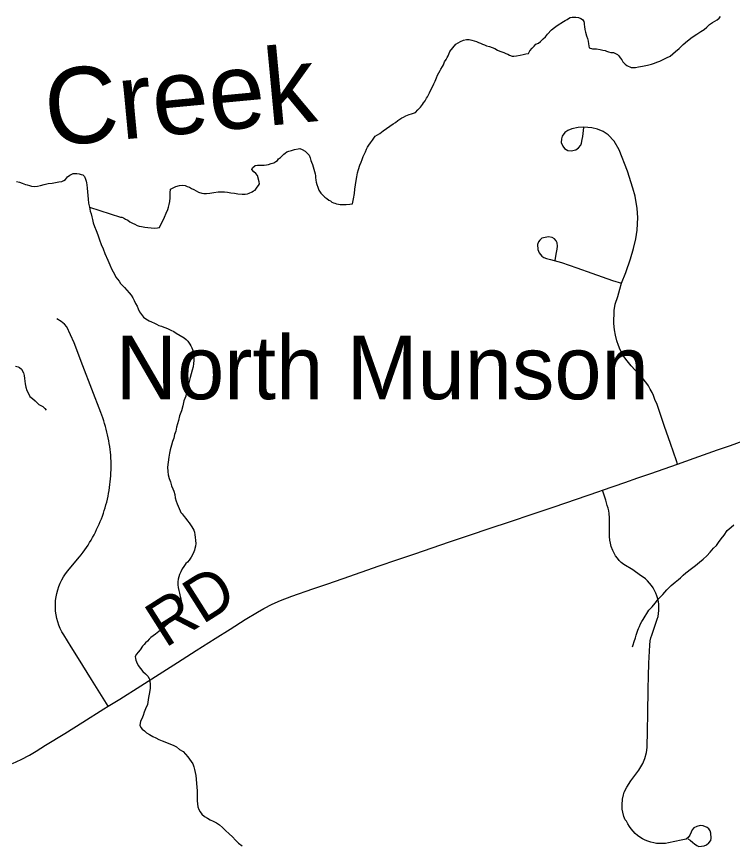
# Model space of a CAD drawing. Extents: x 103424 to 286016, y 38711 to 110967.
# Drawn here: x 125274 to 130007, y 88173 to 93661 of the extents above; entities that cross this region are included whole.
import ezdxf

# ---------------------------------------------------------------- set-up
doc = ezdxf.new("R2010")
doc.units = 0
for name, color, linetype in [('GM_X_County_Road', 7, 'Continuous'), ('GM_X_County_Road_Text', 7, 'Continuous'), ('GM_X_Minor_River', 7, 'Continuous'), ('GM_X_Minor_River_Text', 7, 'Continuous'), ('GM_X_Township_Road', 7, 'Continuous'), ('GM_X_Unincorporated_Text', 7, 'Continuous')]:
    doc.layers.add(name, color=color, linetype=linetype)

msp = doc.modelspace()

# ---------------------------------------------------------------- linework, layer by layer
at = {"layer": 'GM_X_County_Road'}
msp.add_lwpolyline([(125247.8, 88721.2), (125303.9, 88747.8), (125358.8, 88777.6), (125403.1, 88803.9), (125465.1, 88842), (125591.8, 88920.9), (125710.8, 88995.3), (125850.9, 89082.5), (125879.6, 89100.3), (125955.6, 89147.7), (126095, 89236.1), (126215.9, 89312.8), (126336.8, 89389.5), (126461.7, 89469.1), (126586.6, 89548.6), (126686.3, 89610.8), (126786, 89673), (126866.8, 89722.6), (126909.4, 89747.4), (126964.9, 89776), (127019.5, 89799.9), (127093.3, 89828), (127231.8, 89876.1), (127325.4, 89907.7), (127432.6, 89944.9), (127552.2, 89986.4), (127671.8, 90027.9), (127789.2, 90068.2), (127906.6, 90108.5), (128021.7, 90147.8), (128136.9, 90187.1), (128275.1, 90232.8), (128399.1, 90275.4), (128539.7, 90322.9), (128683.9, 90370.7), (128828.2, 90418.6), (128975.7, 90469.2), (129123.2, 90519.8), (129147.9, 90528.4), (129296.8, 90579.8), (129381.8, 90609.8), (129466.9, 90639.7), (129555.8, 90671), (129644.8, 90702.2), (129753.6, 90740.7), (129909.4, 90795.5), (129993.9, 90825.3), (130078.4, 90855)], dxfattribs=at)
at = {"layer": 'GM_X_Minor_River'}
for points in [[(128494.8, 93423.5), (128509, 93417.5), (128521.2, 93411.6), (128533.3, 93405.7), (128551.6, 93399.8), (128561.7, 93399.9), (128579.8, 93402.1), (128604, 93406.4), (128624.2, 93410.6), (128642.3, 93414.8), (128658.4, 93417), (128668.3, 93435.3), (128682.3, 93451.6), (128696.3, 93465.9), (128708.2, 93478.1), (128724.3, 93486.4), (128738.3, 93496.6), (128756.3, 93515), (128770.3, 93527.2), (128784.2, 93545.6), (128810.1, 93574.1), (128830.2, 93588.4), (128848.2, 93602.8), (128890.3, 93629.4), (128902.3, 93635.6), (128914.4, 93641.8), (128924.4, 93648), (128934.4, 93654.1), (128948.5, 93658.3), (128960.6, 93658.4), (128972.8, 93656.5), (128988.9, 93654.7), (129005.2, 93648.8), (129015.3, 93642.8), (129025.6, 93628.8), (129027.7, 93618.7), (129027.9, 93608.6), (129030, 93596.5), (129032.3, 93576.3), (129036.5, 93558.2), (129042.9, 93534), (129049.1, 93515.9), (129053.4, 93497.7), (129055.6, 93481.6), (129057.8, 93467.5), (129059.9, 93455.3), (129082.2, 93447.5), (129108.5, 93447.7), (129132.8, 93444), (129151, 93440.1), (129165.2, 93436.2), (129175.3, 93432.3), (129187.5, 93428.3), (129203.7, 93424.5), (129219.9, 93422.6), (129234.1, 93416.7), (129246.3, 93410.7), (129256.5, 93400.7), (129264.7, 93388.7), (129275, 93374.6), (129283.2, 93362.6), (129297.5, 93346.6), (129309.7, 93336.6), (129338.2, 93324.8), (129352.3, 93324.9), (129366.4, 93325), (129386.6, 93329.3), (129412.8, 93333.6), (129445, 93340), (129471.2, 93346.3), (129491.3, 93352.6), (129507.4, 93358.8), (129527.5, 93367.1), (129549.6, 93377.4), (129571.7, 93387.7), (129595.8, 93400.1), (129613.8, 93414.4), (129631.8, 93430.7), (129655.8, 93451.2), (129681.8, 93475.7), (129709.8, 93500.2), (129741.8, 93524.8), (129771.9, 93545.3), (129797.9, 93561.7), (129820, 93576.1), (129838, 93590.4), (129856, 93608.7), (129876, 93621.1), (129892, 93631.3), (129906.1, 93639.5), (129920.1, 93651.8), (129928, 93662)], [(127250.1, 92596.9), (127252.3, 92578.7), (127254.5, 92566.6), (127258.7, 92550.5), (127265, 92532.4), (127273.3, 92512.2), (127285.6, 92494.2), (127299.9, 92480.2), (127312.2, 92466.1), (127324.4, 92458.2), (127338.7, 92448.2), (127348.9, 92442.3), (127359, 92434.3), (127369.2, 92430.3), (127379.3, 92426.4), (127389.5, 92422.5), (127401.6, 92420.6), (127413.8, 92418.7), (127429.9, 92418.8), (127454.2, 92419.1), (127478.4, 92421.3), (127494.5, 92423.5), (127502.2, 92455.9), (127507.9, 92490.3), (127511.5, 92520.7), (127515.3, 92549), (127519, 92577.3), (127522.7, 92601.6), (127528.5, 92627.9), (127534.3, 92650.2), (127544, 92678.6), (127551.9, 92698.8), (127559.8, 92717.1), (127565.6, 92735.4), (127573.5, 92753.6), (127581.4, 92767.8), (127587.3, 92784.1), (127595.2, 92798.3), (127603.1, 92810.5), (127613, 92826.7), (127627, 92843), (127644.8, 92869.5), (127674.9, 92888), (127696.9, 92906.4), (127763, 92951.5), (127779.1, 92961.7), (127795.1, 92974), (127809.1, 92982.3), (127821.2, 92990.5), (127833.2, 92996.6), (127847.2, 93004.9), (127869.4, 93013.2), (127885.5, 93017.4), (127897.6, 93021.5), (127911.6, 93027.7), (127927.6, 93044), (127945.5, 93062.4), (127957.5, 93078.7), (127965.4, 93090.9), (127975.4, 93105.1), (127985.3, 93121.4), (127991.2, 93131.5), (127997.1, 93143.7), (128005, 93158), (128012.9, 93176.2), (128022.8, 93192.5), (128032.6, 93216.8), (128042.5, 93235.1), (128050.3, 93255.4), (128058.2, 93273.6), (128066.1, 93289.9), (128074, 93304.1), (128080, 93314.3), (128089.9, 93330.5), (128095.8, 93342.7), (128103.7, 93361), (128113.6, 93377.2), (128121.5, 93391.5), (128127.4, 93401.6), (128131.4, 93411.8), (128139.2, 93430), (128179, 93478.9), (128209.1, 93497.4), (128229.2, 93505.7), (128249.4, 93509.9), (128267.5, 93510.1), (128283.7, 93506.2), (128300, 93500.3), (128314.2, 93496.4), (128328.4, 93490.5), (128340.6, 93484.6), (128354.8, 93478.6), (128369, 93474.7), (128381.1, 93468.8), (128401.4, 93462.9), (128417.6, 93457), (128435.9, 93449.1), (128454.2, 93439.2), (128470.4, 93433.3), (128482.6, 93427.4), (128494.8, 93423.5)], [(125755.8, 92400.2), (125960.5, 92335.5), (125970.6, 92333.6), (125980.8, 92329.7), (125995, 92321.7), (126009.2, 92313.8), (126023.5, 92303.8), (126039.7, 92295.9), (126056, 92288), (126070.2, 92280), (126084.4, 92276.1), (126100.6, 92272.3), (126122.9, 92268.4), (126141.1, 92266.6), (126163.3, 92264.8), (126183.5, 92263), (126205.7, 92265.2), (126217.8, 92267.4), (126251.4, 92334.4), (126263.2, 92360.8), (126275, 92385.1), (126278.9, 92401.3), (126282.7, 92417.5), (126286.5, 92437.8), (126288.3, 92462), (126290, 92482.3), (126289.9, 92496.4), (126291.6, 92520.7), (126309.7, 92528.9), (126327.8, 92537.2), (126351.9, 92543.5), (126372.1, 92545.7), (126388.3, 92543.8), (126402.5, 92537.9), (126416.7, 92532), (126430.9, 92524.1), (126445.1, 92518.1), (126461.4, 92508.2), (126477.7, 92500.3), (126497.9, 92492.4), (126512.1, 92490.5), (126530.3, 92490.7), (126552.5, 92492.9), (126578.7, 92497.2), (126606.9, 92501.6), (126631.1, 92501.8), (126649.3, 92502), (126669.5, 92500.2), (126689.8, 92496.3), (126714.1, 92492.5), (126736.3, 92488.7), (126764.6, 92487), (126784.8, 92487.2), (126800.9, 92489.3), (126811, 92493.5), (126831.1, 92501.8), (126841.1, 92507.9), (126851.2, 92514.1), (126865.1, 92532.4), (126873, 92544.6), (126879, 92554.8), (126878.8, 92568.9), (126866.2, 92609.2), (126855.9, 92623.2), (126843.7, 92635.2), (126829.4, 92649.2), (126833.3, 92661.4), (126851.3, 92675.7), (126867.4, 92677.9), (126877.5, 92678), (126889.6, 92678.1), (126911.9, 92678.3), (126926, 92680.5), (126940.1, 92682.7), (126958.2, 92688.9), (126974.3, 92695.1), (126988.3, 92703.4), (126998.3, 92709.5), (127006.3, 92719.7), (127018.3, 92729.9), (127028.3, 92738.1), (127040.3, 92752.4), (127050.3, 92758.5), (127060.3, 92766.7), (127074.4, 92770.9), (127092.5, 92775.1), (127112.6, 92781.4), (127134.8, 92785.6), (127146.9, 92787.8), (127163.1, 92781.9), (127181.4, 92771.9), (127197.8, 92755.9), (127208, 92743.9), (127214.2, 92727.8), (127220.5, 92709.7), (127224.7, 92697.6), (127230.9, 92683.5), (127235.2, 92667.4), (127247.8, 92621.1), (127250, 92607), (127250.1, 92596.9)], [(125273.1, 92571.1), (125293.3, 92565.3), (125311.6, 92559.4), (125331.9, 92551.5), (125344, 92547.6), (125358.2, 92543.7), (125372.4, 92539.8), (125394.6, 92538), (125412.8, 92540.2), (125432.9, 92544.4), (125457.1, 92550.7), (125483.3, 92557.1), (125509.5, 92559.3), (125531.7, 92563.6), (125553.8, 92567.9), (125572, 92570.1), (125586.1, 92576.3), (125598.1, 92584.5), (125610, 92600.8), (125626, 92613), (125638.1, 92619.2), (125648.1, 92623.4), (125662.3, 92623.5), (125672.4, 92623.6), (125686.5, 92621.7), (125700.7, 92617.8), (125712.9, 92613.9), (125723.1, 92603.9), (125729.4, 92585.8), (125733.5, 92573.7), (125735.7, 92561.6), (125737.9, 92547.5), (125740.1, 92527.3), (125747, 92454.6), (125749.4, 92426.4), (125755.8, 92400.2), (125760.1, 92373.9), (125766.3, 92357.8), (125770.6, 92337.7), (125774.9, 92319.5), (125781.2, 92297.4), (125789.5, 92273.2), (125799.9, 92247), (125810.4, 92216.8), (125822.9, 92184.6), (125833.3, 92154.5), (125845.8, 92126.3), (125858.3, 92094.1), (125877, 92049.8), (125889.4, 92019.6), (125901.9, 91993.5), (125912.2, 91973.4), (125922.5, 91953.3), (125930.8, 91937.2), (125941, 91925.2), (125951.3, 91911.2), (125961.6, 91897.1), (125973.8, 91883.1), (125988.1, 91869.1), (126002.5, 91851), (126018.8, 91835), (126031.1, 91819), (126041.4, 91800.9), (126051.8, 91782.8), (126060, 91764.7), (126070.4, 91746.7), (126078.6, 91728.6), (126087, 91708.4), (126099.3, 91690.4), (126113.6, 91674.4), (126127.9, 91662.4), (126150.3, 91648.5), (126166.5, 91642.6), (126184.8, 91634.7), (126199, 91626.7), (126215.2, 91618.8), (126231.5, 91612.9), (126247.7, 91607), (126259.9, 91603.1), (126276.1, 91595.2), (126294.4, 91587.3), (126312.7, 91579.4), (126328.9, 91567.4), (126381.8, 91535.6), (126396.1, 91525.6), (126406.3, 91515.6), (126418.7, 91495.6), (126426.9, 91483.5), (126433.1, 91471.5), (126437.2, 91459.4), (126441.5, 91445.3), (126443.7, 91423.1), (126445.9, 91406.9), (126446.2, 91386.7), (126444.4, 91366.5), (126440.6, 91344.2)], [(125267.1, 91348.7), (125283.3, 91344.9), (125293.4, 91340.9), (125305.7, 91328.9), (125320.1, 91304.8), (125324.3, 91286.7), (125326.6, 91268.5), (125328.8, 91250.4), (125331, 91232.2), (125335.3, 91210), (125341.7, 91187.9), (125352, 91167.8), (125362.3, 91149.7), (125378.6, 91135.7), (125397, 91119.7), (125421.5, 91095.7), (125447.9, 91081.8), (125460.2, 91069.8), (125468.4, 91057.8)], [(126440.6, 91344.2), (126434.8, 91322), (126429, 91299.7), (126421.2, 91275.4), (126415.5, 91249), (126407.7, 91220.7), (126400, 91192.3), (126392.3, 91151.8), (126380.6, 91119.4), (126372.9, 91087), (126363.2, 91054.6), (126351.5, 91020.1), (126343.7, 90989.7), (126337.9, 90967.4), (126332.1, 90945.2), (126326.4, 90918.8), (126318.6, 90896.5), (126312.8, 90872.2), (126304.9, 90852), (126299.2, 90827.7), (126293.3, 90811.4), (126289.4, 90795.2), (126285.7, 90773), (126279.9, 90746.6), (126276.2, 90714.3), (126272.6, 90681.9), (126272.9, 90653.6), (126277.2, 90631.5), (126283.5, 90607.3), (126291.9, 90585.1), (126298.3, 90556.9), (126306.6, 90538.8), (126312.8, 90522.7), (126319.1, 90500.6), (126323.4, 90478.4), (126329.7, 90456.2), (126336, 90438.1), (126354.7, 90391.8), (126360.9, 90381.8), (126369.1, 90371.8), (126381.4, 90355.7), (126393.7, 90341.7), (126404, 90325.6), (126414.2, 90313.6), (126424.5, 90299.6), (126432.7, 90287.5), (126438.9, 90275.5), (126445.1, 90265.4), (126449.3, 90251.3), (126451.5, 90233.2), (126453.7, 90219.1), (126456, 90196.9), (126458.2, 90176.7), (126456.4, 90158.5), (126452.5, 90144.3), (126450.6, 90132.2), (126446.7, 90122), (126438.8, 90105.8), (126429, 90085.5), (126415, 90067.1), (126403.1, 90052.9), (126393.1, 90044.7), (126379.2, 90024.4), (126369.3, 90008.1), (126359.4, 89989.8), (126351.5, 89971.6), (126345.6, 89955.3), (126341.8, 89941.2), (126340, 89923), (126340.2, 89902.8), (126342.4, 89884.6), (126346.7, 89866.5), (126350.9, 89848.3), (126355.2, 89826.1), (126359.5, 89810), (126361.6, 89795.9), (126359.8, 89783.8), (126357.9, 89769.6), (126354.1, 89753.4), (126344.2, 89731.1), (126326.4, 89700.6), (126300.5, 89670), (126278.5, 89653.7), (126266.5, 89641.4), (126256.5, 89629.2), (126236.5, 89612.8), (126192.5, 89578), (126176.5, 89565.8), (126162.5, 89555.5), (126150.5, 89543.3), (126138.5, 89531), (126126.5, 89518.8), (126116.5, 89508.6), (126106.6, 89498.4), (126090.7, 89474), (126076.7, 89457.7), (126066.8, 89445.5), (126058.9, 89429.2), (126061.1, 89417.1), (126063.2, 89405), (126067.4, 89393)], [(129346.5, 89493.5), (129350.2, 89506.4), (129358, 89528.7), (129365.8, 89553), (129371.7, 89571.3), (129377.5, 89589.5), (129381.4, 89603.7), (129387.3, 89613.8), (129393.2, 89628), (129399.1, 89644.3), (129409, 89660.5), (129416.9, 89674.8), (129454.6, 89735.7), (129476.5, 89758.2), (129496.5, 89782.6), (129518.3, 89811.1), (129546.3, 89839.7), (129574.2, 89870.3), (129602.2, 89898.8), (129628.2, 89921.3), (129650.2, 89937.7), (129664.2, 89950), (129682.2, 89966.3), (129700.2, 89982.6), (129736.2, 90011.3), (129764.2, 90031.7), (129790.2, 90052.2), (129814.2, 90072.7), (129838.2, 90095.1), (129860.1, 90119.6), (129882.1, 90146.1), (129902, 90164.4), (129916, 90182.8), (129933.9, 90207.2), (129951.8, 90231.6), (129973.6, 90262.1), (129999.6, 90284.6), (130015.6, 90300.9)], [(126067.4, 89393), (126077.7, 89370.8), (126092.1, 89350.8), (126108.5, 89330.8), (126126.9, 89314.8), (126141.2, 89298.7), (126151.5, 89282.7), (126155.7, 89266.6), (126158, 89246.4), (126156.2, 89220.1), (126152.5, 89191.8), (126146.9, 89157.4), (126139.3, 89110.8), (126125.5, 89082.4), (126117.7, 89060.1), (126111.9, 89039.9), (126102, 89017.5), (126094.1, 89001.3), (126090.3, 88987.1), (126088.4, 88975), (126094.6, 88958.9), (126104.9, 88948.9), (126119.1, 88936.9), (126133.4, 88924.9), (126151.7, 88913), (126174.1, 88901.1), (126194.4, 88891.2), (126214.7, 88881.3), (126237.1, 88871.4), (126310.1, 88843.9), (126330.4, 88831.9), (126350.8, 88814), (126375.2, 88800.1), (126391.6, 88784.1), (126405.9, 88766), (126416.2, 88750), (126428.5, 88733.9), (126438.8, 88719.9), (126445.1, 88699.7), (126451.3, 88681.6), (126455.6, 88661.5), (126459.9, 88641.3), (126462.2, 88617.1), (126462.5, 88588.8), (126464.8, 88564.6), (126467.1, 88540.4), (126467.4, 88516.1), (126467.6, 88495.9), (126467.9, 88475.7), (126470.1, 88455.5), (126472.4, 88435.4), (126478.6, 88417.2), (126486.9, 88401.2), (126499.2, 88387.2), (126515.5, 88371.2), (126535.8, 88359.2), (126554.1, 88349.3), (126574.5, 88339.4), (126594.8, 88329.5), (126615.1, 88315.6), (126635.5, 88297.6), (126655.9, 88279.6), (126678.4, 88257.6), (126700.9, 88235.6), (126721.3, 88213.6), (126741.7, 88195.6), (126765.7, 88176.1)]]:
    msp.add_lwpolyline(points, dxfattribs=at)
at = {"layer": 'GM_X_Township_Road'}
for points in [[(129644.8, 90702.2), (129637.1, 90724), (129597.1, 90837.5), (129557.2, 90951.1), (129508.8, 91095.4), (129495, 91129.5), (129485.3, 91155.6), (129475.8, 91174.2), (129464.4, 91198.2), (129452.4, 91218.3), (129440.3, 91234.9), (129424.6, 91256.7), (129407.7, 91277.9), (129385.6, 91300.2), (129365.3, 91322), (129338.1, 91351.5), (129312.3, 91383.5), (129296.5, 91405), (129281.1, 91428.2), (129265.6, 91456.9), (129253, 91486.9), (129242.7, 91517), (129233.5, 91555.4), (129227.5, 91589.2), (129223.2, 91632.4), (129225.2, 91717.5), (129233, 91759.3), (129250.2, 91811.1), (129262.5, 91859), (129274.8, 91897.4), (129302.6, 91968.9), (129332.7, 92059.4), (129353.9, 92127.7), (129369, 92191.2), (129376.9, 92249.4), (129380.8, 92331.5), (129377.5, 92392.2), (129364.4, 92472.7), (129349.7, 92527.2), (129313.4, 92638.6), (129257.7, 92780.8), (129226.2, 92837.8), (129185.1, 92878.9), (129153, 92901.9), (129115.4, 92917.1), (129076.7, 92926.1), (129024.8, 92929.1), (128986.4, 92927.4), (128945.3, 92919.5), (128919.9, 92908), (128898.7, 92894), (128881.2, 92870.4), (128876.9, 92852.9), (128875.7, 92827.5), (128886, 92805), (128897.5, 92788.9), (128918.1, 92776.6), (128941.1, 92774.2), (128972.6, 92780.8), (128990.1, 92793), (129004, 92811.7), (129008.9, 92823.2), (129014.3, 92848), (129017.5, 92868.9), (129024.8, 92926.7)], [(128834.9, 92051.1), (128844.9, 92100.1), (128848.2, 92123.4), (128850.7, 92142.5), (128848, 92165.5), (128842.3, 92178.4), (128831.1, 92190.5), (128814.9, 92199.4), (128790.7, 92205.1), (128747.9, 92196.2), (128733.4, 92183.3), (128724.5, 92172), (128718, 92155), (128721.3, 92121.1), (128730.2, 92099.3), (128746.3, 92077.5), (128760.6, 92068.4), (128777.8, 92061.4), (128805.4, 92055.6), (128878.1, 92035.7), (128977.7, 92000.5), (129077.2, 91965.4), (129214.1, 91915.9), (129274.8, 91897.4)], [(125879.6, 89100.3), (125857.1, 89136.4), (125769.8, 89276.5), (125682.4, 89416.5), (125634.1, 89494.1), (125585.7, 89571.7), (125573.7, 89592.2), (125562.8, 89613.5), (125553.8, 89635.5), (125546, 89658), (125539.7, 89681.1), (125534.9, 89704.4), (125531.7, 89728.1), (125530.2, 89751.9), (125531.5, 89799.5), (125534.7, 89823.1), (125539.3, 89846.5), (125545.6, 89869.6), (125553.2, 89892.1), (125562.5, 89914.1), (125573.1, 89935.5), (125584.9, 89956), (125598.3, 89975.8), (125612.9, 89994.7), (125677.4, 90072.2), (125689.4, 90087.3), (125701.5, 90102.6), (125713.1, 90118.2), (125724.5, 90134), (125735.5, 90150.1), (125746.1, 90166.4), (125756.5, 90182.8), (125766.5, 90199.6), (125776.4, 90216.5), (125785.7, 90233.6), (125794.5, 90250.8), (125803.3, 90268.3), (125811.6, 90285.9), (125819.4, 90303.6), (125827, 90321.6), (125834.3, 90339.7), (125841.1, 90357.9), (125847.4, 90376.3), (125853.7, 90394.8), (125859.3, 90413.4), (125864.6, 90432.1), (125869.6, 90451), (125874.1, 90470), (125878.4, 90488.9), (125882.2, 90508), (125885.5, 90527.2), (125888.5, 90546.5), (125891.3, 90565.7), (125893.6, 90585.1), (125895.3, 90604.5), (125896.9, 90623.9), (125897.9, 90643.3), (125898.6, 90662.8), (125898.2, 90721.2), (125897.2, 90740.7), (125895.9, 90760.1), (125894.2, 90779.5), (125892.2, 90798.8), (125889.7, 90818.2), (125886.9, 90837.4), (125883.7, 90856.6), (125879.9, 90875.8), (125875.9, 90894.8), (125871.6, 90913.8), (125866.8, 90932.6), (125861.8, 90950.6), (125856, 90970.1), (125850, 90988.6), (125843.7, 91007.1), (125836.9, 91025.4), (125829.9, 91043.5), (125770.8, 91197.6), (125712.1, 91350.5), (125653.5, 91503.4), (125606.2, 91610), (125589.8, 91627.4), (125567.7, 91644.7), (125539.1, 91663.4)], [(129725.8, 88247.7), (129714, 88231.7), (129700.8, 88222), (129668.1, 88214.4), (129585.3, 88196.6), (129565.7, 88193.5), (129545.8, 88191.9), (129506.3, 88193.5), (129486.7, 88196.5), (129467.2, 88201.2), (129448.4, 88207.4), (129430, 88215), (129412.1, 88224.1), (129395.3, 88234.5), (129379.2, 88246.2), (129364.1, 88259.2), (129350.2, 88273.3), (129337.4, 88288.5), (129325.9, 88304.7), (129315.5, 88321.7), (129306.5, 88339.5), (129297.6, 88348.3), (129288.8, 88371.4), (129281.9, 88400), (129279.1, 88419.9), (129277.8, 88448), (129280.1, 88486.4), (129286.5, 88514.1), (129292.1, 88531.1), (129309.6, 88565.8), (129335.5, 88606.9), (129387.7, 88677.9), (129414.9, 88721.4), (129428.7, 88755.5), (129438.4, 88793.4), (129442.6, 88827.5), (129444.9, 88938.8), (129447.2, 89050), (129450.6, 89215.1), (129452.4, 89299.7), (129454.1, 89384.3), (129460.6, 89503.5), (129464.1, 89533.1), (129468.4, 89552.4), (129474.2, 89571.3), (129510.5, 89675.8), (129515.3, 89694.8), (129518.8, 89714), (129520.9, 89733.5), (129521.4, 89753.1), (129520.4, 89772.7), (129517.6, 89792.1), (129513.6, 89811.3), (129508.1, 89830.1), (129501.1, 89848.4), (129492.7, 89866.1), (129482.9, 89883.1), (129471.9, 89899.2), (129459.5, 89914.5), (129446.2, 89928.8), (129431.6, 89941.9), (129416.2, 89954), (129399.9, 89964.7), (129348.4, 90001.5), (129289.8, 90038), (129272.7, 90050.9), (129259.3, 90064.8), (129246.4, 90079.1), (129234.8, 90095.7), (129225.1, 90112.3), (129216.4, 90131.2), (129206.2, 90157.1), (129200.2, 90179.2), (129196.5, 90198.2), (129194.2, 90222.2), (129193.7, 90251.3), (129194.2, 90347.1), (129192.2, 90374.5), (129189.1, 90392.5), (129184.9, 90410.3), (129179.3, 90427.8), (129170.7, 90463.3), (129147.9, 90528.4)], [(129712.2, 88224.2), (129727.4, 88214.1), (129745.2, 88199.8), (129757.1, 88189.4), (129771.7, 88179.6), (129786.3, 88173.4), (129821, 88178.2), (129834.9, 88183.8), (129852.3, 88196.3), (129864.1, 88212.3), (129867.6, 88226.9), (129864.1, 88260.2), (129860.6, 88276.2), (129851.6, 88289.4), (129841.2, 88299.2), (129814, 88309.6), (129794.6, 88311), (129771, 88304), (129752.2, 88295.7), (129741.8, 88283.2), (129734.8, 88267.2), (129725.8, 88247.7)]]:
    msp.add_lwpolyline(points, dxfattribs=at)

# ---------------------------------------------------------------- texts
at = {"layer": 'GM_X_County_Road_Text'}
msp.add_text('RD', height=301.87, rotation=32.3198, dxfattribs=at).set_placement((126255.8, 89482.2))
at = {"layer": 'GM_X_Minor_River_Text'}
msp.add_text('Creek', height=503.46, rotation=5.3937, dxfattribs=at).set_placement((125482.2, 92801.5))
at = {"layer": 'GM_X_Unincorporated_Text'}
msp.add_text('North Munson', height=419.602, rotation=0, dxfattribs=at).set_placement((125929.7, 91130.5))

doc.saveas('drawing.dxf')
